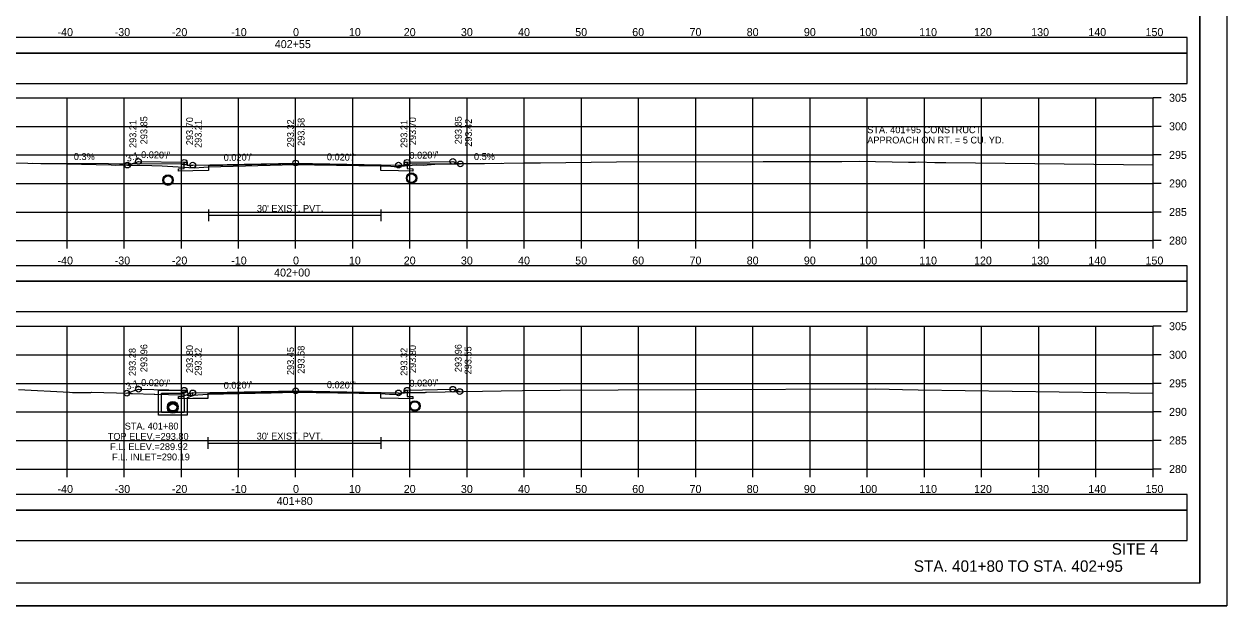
# Model space of a CAD drawing. Extents: x 1370538 to 1372872, y 376220 to 381127.
# Drawn here: x 1370661.1 to 1370871.5, y 376433.8 to 376535.7 of the extents above; entities that cross this region are included whole.
import ezdxf

# ---------------------------------------------------------------- set-up
doc = ezdxf.new("R2010")
doc.units = 0
for name, color, linetype in [('R_Border', 7, 'Continuous'), ('R_Border Notes', 7, 'Continuous'), ('R_Border PE', 7, 'Continuous'), ('R_Border Prem', 7, 'Continuous'), ('R_Dimension', 7, 'Continuous'), ('R_Fin Surface', 7, 'Continuous'), ('R_Grid', 7, 'Continuous'), ('R_No Plot', 7, 'Continuous'), ('R_Proposed Road', 7, 'Continuous'), ('R_Water', 7, 'Continuous'), ('R_Water Annot', 7, 'Continuous'), ('R_Xsect Elev', 7, 'Continuous'), ('R_Xsect Slope', 7, 'Continuous'), ('T_Detection Zones', 7, 'Continuous')]:
    doc.layers.add(name, color=color, linetype=linetype)

msp = doc.modelspace()

# ---------------------------------------------------------------- linework, layer by layer
at = {"layer": 'R_Border'}
for p, q in [((1370693.35, 376503.17), (1370693.35, 376501.17)), ((1370693.35, 376502.17), (1370723.5, 376502.17)), ((1370723.5, 376503.17), (1370723.5, 376501.17)), ((1370693.25, 376463.3), (1370693.25, 376461.3)), ((1370693.25, 376462.3), (1370723.52, 376462.3)), ((1370723.52, 376463.3), (1370723.52, 376461.3))]:
    msp.add_line(p, q, dxfattribs=at)
for points in [[(1370728.11, 376511.45), (1370728.11, 376510.35), (1370729.11, 376510.33), (1370729.11, 376509.92), (1370726.61, 376509.97), (1370723.5, 376510.03), (1370723.5, 376510.86), (1370708.61, 376511.16), (1370693.35, 376510.85), (1370693.35, 376510.02), (1370690.61, 376509.97), (1370688.11, 376509.92), (1370688.11, 376510.33), (1370689.11, 376510.35), (1370689.11, 376511.45)], [(1370728.11, 376471.55), (1370728.11, 376470.46), (1370729.11, 376470.44), (1370729.11, 376470.02), (1370726.61, 376470.07), (1370723.52, 376470.13), (1370723.52, 376470.96), (1370708.61, 376471.26), (1370693.25, 376470.95), (1370693.25, 376470.12), (1370690.61, 376470.07), (1370688.11, 376470.02), (1370688.11, 376470.44), (1370689.11, 376470.46), (1370689.11, 376471.55)]]:
    msp.add_lwpolyline(points, dxfattribs=at)
at = {"layer": 'R_Border Notes'}
for q in [(1370866.79, 376643.21), (1370550.61, 376437.75)]:
    msp.add_line((1370866.79, 376437.75), q, dxfattribs=at)
at = {"layer": 'R_Border Prem'}
for p, q in [((1370858.61, 376497.75), (1370858.61, 376522.75)), ((1370860.01, 376522.75), (1370858.61, 376522.75)), ((1370860.01, 376517.75), (1370858.61, 376517.75)), ((1370860.01, 376512.75), (1370858.61, 376512.75)), ((1370860.01, 376507.75), (1370858.61, 376507.75)), ((1370860.01, 376502.75), (1370858.61, 376502.75)), ((1370558.61, 376497.75), (1370858.61, 376497.75)), ((1370668.61, 376496.35), (1370668.61, 376497.75)), ((1370678.61, 376496.35), (1370678.61, 376497.75)), ((1370688.61, 376496.35), (1370688.61, 376497.75)), ((1370698.61, 376496.35), (1370698.61, 376497.75)), ((1370708.61, 376496.35), (1370708.61, 376497.75)), ((1370718.61, 376496.35), (1370718.61, 376497.75)), ((1370728.61, 376496.35), (1370728.61, 376497.75)), ((1370738.61, 376496.35), (1370738.61, 376497.75)), ((1370748.61, 376496.35), (1370748.61, 376497.75)), ((1370758.61, 376496.35), (1370758.61, 376497.75)), ((1370768.61, 376496.35), (1370768.61, 376497.75)), ((1370778.61, 376496.35), (1370778.61, 376497.75)), ((1370788.61, 376496.35), (1370788.61, 376497.75)), ((1370798.61, 376496.35), (1370798.61, 376497.75)), ((1370808.61, 376496.35), (1370808.61, 376497.75)), ((1370818.61, 376496.35), (1370818.61, 376497.75)), ((1370828.61, 376496.35), (1370828.61, 376497.75)), ((1370838.61, 376496.35), (1370838.61, 376497.75)), ((1370848.61, 376496.35), (1370848.61, 376497.75)), ((1370858.61, 376496.35), (1370858.61, 376497.75)), ((1370860.01, 376497.75), (1370858.61, 376497.75)), ((1370858.61, 376457.75), (1370858.61, 376482.75)), ((1370860.01, 376482.75), (1370858.61, 376482.75)), ((1370860.01, 376477.75), (1370858.61, 376477.75)), ((1370860.01, 376472.75), (1370858.61, 376472.75)), ((1370860.01, 376467.75), (1370858.61, 376467.75)), ((1370860.01, 376462.75), (1370858.61, 376462.75)), ((1370558.61, 376457.75), (1370858.61, 376457.75)), ((1370668.61, 376456.35), (1370668.61, 376457.75)), ((1370678.61, 376456.35), (1370678.61, 376457.75)), ((1370688.61, 376456.35), (1370688.61, 376457.75)), ((1370698.61, 376456.35), (1370698.61, 376457.75)), ((1370708.61, 376456.35), (1370708.61, 376457.75)), ((1370718.61, 376456.35), (1370718.61, 376457.75)), ((1370728.61, 376456.35), (1370728.61, 376457.75)), ((1370738.61, 376456.35), (1370738.61, 376457.75)), ((1370748.61, 376456.35), (1370748.61, 376457.75)), ((1370758.61, 376456.35), (1370758.61, 376457.75)), ((1370768.61, 376456.35), (1370768.61, 376457.75)), ((1370778.61, 376456.35), (1370778.61, 376457.75)), ((1370788.61, 376456.35), (1370788.61, 376457.75)), ((1370798.61, 376456.35), (1370798.61, 376457.75)), ((1370808.61, 376456.35), (1370808.61, 376457.75)), ((1370818.61, 376456.35), (1370818.61, 376457.75)), ((1370828.61, 376456.35), (1370828.61, 376457.75)), ((1370838.61, 376456.35), (1370838.61, 376457.75)), ((1370848.61, 376456.35), (1370848.61, 376457.75)), ((1370858.61, 376456.35), (1370858.61, 376457.75)), ((1370860.01, 376457.75), (1370858.61, 376457.75))]:
    msp.add_line(p, q, dxfattribs=at)
at = {"layer": 'R_Dimension'}
for points in [[(1370645.97, 376511.42), (1370661.77, 376511.29), (1370664.04, 376511.26), (1370664.51, 376511.25), (1370665.08, 376511.24), (1370665.92, 376511.22), (1370676.32, 376511.02), (1370677.14, 376510.96), (1370677.8, 376511), (1370678.38, 376511), (1370679.23, 376510.96), (1370680.06, 376510.94), (1370683.47, 376510.92), (1370685.23, 376510.85), (1370688.07, 376510.68), (1370690.86, 376510.5), (1370692.54, 376510.61), (1370693.35, 376510.67), (1370704.16, 376510.95), (1370708.34, 376511.08), (1370711.88, 376511.02), (1370723.5, 376510.85), (1370723.96, 376510.81), (1370725.28, 376510.76), (1370725.85, 376510.72), (1370726.23, 376510.69), (1370729.69, 376511), (1370730.95, 376510.98), (1370732.95, 376511.1), (1370741.63, 376511.23), (1370748.48, 376511.34), (1370751.42, 376511.37), (1370764.76, 376511.54), (1370790.42, 376511.62), (1370804.18, 376511.62), (1370807.2, 376511.64), (1370815.82, 376511.49), (1370817.05, 376511.49), (1370817.57, 376511.51), (1370820.46, 376511.44), (1370822.33, 376511.44), (1370858.61, 376510.99)], [(1370660.11, 376471.65), (1370669.03, 376471.23), (1370669.58, 376471.13), (1370672.77, 376471.14), (1370672.91, 376471.22), (1370679.45, 376471.02), (1370679.84, 376470.97), (1370680.01, 376470.95), (1370680.09, 376470.95), (1370683.85, 376470.88), (1370683.92, 376470.88), (1370683.99, 376470.88), (1370688.78, 376470.74), (1370688.92, 376470.73), (1370689.62, 376470.66), (1370689.76, 376470.63), (1370689.94, 376470.64), (1370690.79, 376470.67), (1370691.49, 376470.72), (1370693.25, 376470.84), (1370704.31, 376471.1), (1370708.3, 376471.21), (1370712.17, 376471.15), (1370723.52, 376470.96), (1370725.04, 376470.87), (1370725.51, 376470.85), (1370725.94, 376470.84), (1370726.38, 376470.81), (1370726.9, 376471), (1370727.34, 376471.13), (1370729.54, 376471.14), (1370731.25, 376471.16), (1370731.37, 376471.18), (1370731.48, 376471.22), (1370744.56, 376471.42), (1370748.32, 376471.5), (1370754.91, 376471.55), (1370765.05, 376471.64), (1370778.57, 376471.68), (1370810.12, 376471.76), (1370814.77, 376471.67), (1370817.54, 376471.59), (1370858.61, 376471.03)]]:
    msp.add_lwpolyline(points, dxfattribs=at)
at = {"layer": 'R_Fin Surface'}
for points in [[(1370679.18, 376510.96), (1370681.11, 376511.61), (1370689.11, 376511.45), (1370689.61, 376511.45), (1370689.61, 376510.95), (1370690.61, 376510.97), (1370708.61, 376511.33), (1370726.61, 376510.97), (1370727.61, 376510.95), (1370727.61, 376511.45), (1370728.11, 376511.45), (1370736.11, 376511.61), (1370737.42, 376511.17)], [(1370679.08, 376471.03), (1370681.11, 376471.71), (1370689.11, 376471.55), (1370689.61, 376471.55), (1370689.61, 376471.05), (1370690.61, 376471.07), (1370708.61, 376471.43), (1370726.61, 376471.07), (1370727.61, 376471.05), (1370727.61, 376471.55), (1370728.11, 376471.55), (1370736.11, 376471.71), (1370737.32, 376471.31)]]:
    msp.add_lwpolyline(points, dxfattribs=at)
at = {"layer": 'R_Grid'}
for p, q in [((1370558.61, 376522.75), (1370858.61, 376522.75)), ((1370668.61, 376497.75), (1370668.61, 376522.75)), ((1370678.61, 376497.75), (1370678.61, 376522.75)), ((1370688.61, 376497.75), (1370688.61, 376522.75)), ((1370698.61, 376497.75), (1370698.61, 376522.75)), ((1370708.61, 376497.75), (1370708.61, 376522.75)), ((1370718.61, 376497.75), (1370718.61, 376522.75)), ((1370728.61, 376497.75), (1370728.61, 376522.75)), ((1370738.61, 376497.75), (1370738.61, 376522.75)), ((1370748.61, 376497.75), (1370748.61, 376522.75)), ((1370758.61, 376497.75), (1370758.61, 376522.75)), ((1370768.61, 376497.75), (1370768.61, 376522.75)), ((1370778.61, 376497.75), (1370778.61, 376522.75)), ((1370788.61, 376497.75), (1370788.61, 376522.75)), ((1370798.61, 376497.75), (1370798.61, 376522.75)), ((1370808.61, 376497.75), (1370808.61, 376522.75)), ((1370818.61, 376497.75), (1370818.61, 376522.75)), ((1370828.61, 376497.75), (1370828.61, 376522.75)), ((1370838.61, 376497.75), (1370838.61, 376522.75)), ((1370848.61, 376497.75), (1370848.61, 376522.75)), ((1370858.61, 376497.75), (1370858.61, 376522.75)), ((1370558.61, 376517.75), (1370858.61, 376517.75)), ((1370558.61, 376512.75), (1370858.61, 376512.75)), ((1370558.61, 376507.75), (1370858.61, 376507.75)), ((1370558.61, 376502.75), (1370858.61, 376502.75)), ((1370558.61, 376497.75), (1370858.61, 376497.75)), ((1370558.61, 376482.75), (1370858.61, 376482.75)), ((1370668.61, 376457.75), (1370668.61, 376482.75)), ((1370678.61, 376457.75), (1370678.61, 376482.75)), ((1370688.61, 376457.75), (1370688.61, 376482.75)), ((1370698.61, 376457.75), (1370698.61, 376482.75)), ((1370708.61, 376457.75), (1370708.61, 376482.75)), ((1370718.61, 376457.75), (1370718.61, 376482.75)), ((1370728.61, 376457.75), (1370728.61, 376482.75)), ((1370738.61, 376457.75), (1370738.61, 376482.75)), ((1370748.61, 376457.75), (1370748.61, 376482.75)), ((1370758.61, 376457.75), (1370758.61, 376482.75)), ((1370768.61, 376457.75), (1370768.61, 376482.75)), ((1370778.61, 376457.75), (1370778.61, 376482.75)), ((1370788.61, 376457.75), (1370788.61, 376482.75)), ((1370798.61, 376457.75), (1370798.61, 376482.75)), ((1370808.61, 376457.75), (1370808.61, 376482.75)), ((1370818.61, 376457.75), (1370818.61, 376482.75)), ((1370828.61, 376457.75), (1370828.61, 376482.75)), ((1370838.61, 376457.75), (1370838.61, 376482.75)), ((1370848.61, 376457.75), (1370848.61, 376482.75)), ((1370858.61, 376457.75), (1370858.61, 376482.75)), ((1370558.61, 376477.75), (1370858.61, 376477.75)), ((1370558.61, 376472.75), (1370858.61, 376472.75)), ((1370558.61, 376467.75), (1370858.61, 376467.75)), ((1370558.61, 376462.75), (1370858.61, 376462.75)), ((1370558.61, 376457.75), (1370858.61, 376457.75))]:
    msp.add_line(p, q, dxfattribs=at)
at = {"layer": 'R_No Plot'}
msp.add_line((1370538.21, 376433.77), (1370871.54, 376433.77), dxfattribs=at)
for points in [[(1370538.2, 376647.11), (1370871.54, 376647.11), (1370871.54, 376433.77), (1370538.2, 376433.77)], [(1370784.53, 376643.21), (1370784.53, 376633.33), (1370820.26, 376633.33), (1370820.26, 376630.41), (1370843.46, 376630.41), (1370843.46, 376606.08), (1370866.79, 376606.08), (1370866.79, 376437.75), (1370550.61, 376437.75), (1370550.61, 376643.21)]]:
    msp.add_lwpolyline(points, close=True, dxfattribs=at)
for centre, radius in [((1370679.18, 376510.96), 0.5), ((1370681.11, 376511.61), 0.5), ((1370689.11, 376511.45), 0.5), ((1370690.61, 376510.97), 0.5), ((1370708.61, 376511.33), 0.5), ((1370726.61, 376510.97), 0.5), ((1370728.11, 376511.45), 0.5), ((1370736.11, 376511.61), 0.5), ((1370737.42, 376511.17), 0.5), ((1370686.28, 376508.33), 0.917), ((1370728.89, 376508.68), 0.917), ((1370679.08, 376471.03), 0.5), ((1370681.11, 376471.71), 0.5), ((1370689.11, 376471.55), 0.5), ((1370690.61, 376471.07), 0.5), ((1370708.61, 376471.43), 0.5), ((1370726.61, 376471.07), 0.5), ((1370728.11, 376471.55), 0.5), ((1370736.11, 376471.71), 0.5), ((1370737.32, 376471.31), 0.5), ((1370687.11, 376468.67), 0.917), ((1370687.11, 376468.42), 0.917), ((1370729.48, 376468.78), 0.917)]:
    msp.add_circle(centre, radius, dxfattribs=at)
at = {"layer": 'R_Water'}
for p, q in [((1370662.61, 376511.28), (1370689.11, 376511.2)), ((1370689.61, 376510.95), (1370689.11, 376511.2)), ((1370727.61, 376510.95), (1370728.11, 376511.2)), ((1370728.11, 376511.2), (1370744.61, 376511.28)), ((1370684.61, 376471.55), (1370689.36, 376471.55)), ((1370684.61, 376470.05), (1370684.61, 376471.55)), ((1370685.11, 376470.05), (1370685.11, 376471.05)), ((1370685.11, 376471.05), (1370689.11, 376471.05)), ((1370689.44, 376471.38), (1370689.11, 376471.05)), ((1370690.61, 376471.07), (1370689.11, 376470.55)), ((1370689.11, 376470.05), (1370689.11, 376470.55)), ((1370689.44, 376471.38), (1370689.36, 376471.55)), ((1370690.61, 376470.54), (1370689.61, 376470.19)), ((1370689.61, 376470.05), (1370689.61, 376470.19))]:
    msp.add_line(p, q, dxfattribs=at)
for points in [[(1370690.61, 376470.54), (1370690.61, 376471.07)], [(1370689.61, 376470.05), (1370689.61, 376467.17), (1370687.11, 376467.17), (1370684.61, 376467.17), (1370684.61, 376470.05)], [(1370689.11, 376470.05), (1370689.11, 376467.67), (1370687.11, 376467.67), (1370685.11, 376467.67), (1370685.11, 376470.05)]]:
    msp.add_lwpolyline(points, dxfattribs=at)
for centre in [(1370686.28, 376508.33), (1370728.89, 376508.68), (1370687.11, 376468.67), (1370687.11, 376468.42), (1370729.48, 376468.78)]:
    msp.add_circle(centre, 0.75, dxfattribs=at)
at = {"layer": 'R_Xsect Elev'}
for p, q in [((1370708.61, 376511.07), (1370708.61, 376521.07)), ((1370708.61, 376471.2), (1370708.61, 376481.2))]:
    msp.add_line(p, q, dxfattribs=at)
at = {"layer": 'T_Detection Zones'}
for points in [[(1370552.62, 376530.59), (1370864.59, 376530.59), (1370864.59, 376533.3), (1370552.62, 376533.3)], [(1370552.62, 376525.27), (1370864.59, 376525.27), (1370864.59, 376530.59), (1370552.62, 376530.59)], [(1370552.62, 376490.65), (1370864.59, 376490.65), (1370864.59, 376493.35), (1370552.62, 376493.35)], [(1370552.62, 376485.33), (1370864.59, 376485.33), (1370864.59, 376490.65), (1370552.62, 376490.65)], [(1370552.62, 376450.56), (1370864.59, 376450.56), (1370864.59, 376453.26), (1370552.62, 376453.26)], [(1370552.62, 376445.24), (1370864.59, 376445.24), (1370864.59, 376450.56), (1370552.62, 376450.56)]]:
    msp.add_lwpolyline(points, close=True, dxfattribs=at)

# ---------------------------------------------------------------- texts
at = {"layer": 'R_Border PE'}
for s, p in [('-40', (1370666.95, 376533.55)), ('-30', (1370676.95, 376533.55)), ('-20', (1370686.95, 376533.55)), ('-10', (1370697.34, 376533.55)), ('0', (1370708.15, 376533.55)), ('10', (1370717.92, 376533.55)), ('20', (1370727.52, 376533.55)), ('30', (1370737.52, 376533.55)), ('40', (1370747.52, 376533.55)), ('50', (1370757.52, 376533.55)), ('60', (1370767.49, 376533.55)), ('70', (1370777.52, 376533.55)), ('80', (1370787.52, 376533.55)), ('90', (1370797.52, 376533.55)), ('100', (1370807.23, 376533.55)), ('110', (1370817.69, 376533.55)), ('120', (1370827.29, 376533.55)), ('130', (1370837.29, 376533.55)), ('140', (1370847.29, 376533.55)), ('150', (1370857.29, 376533.55)), ('402+55', (1370704.96, 376531.45)), ('305', (1370861.41, 376522.05)), ('300', (1370861.41, 376517.05)), ('295', (1370861.41, 376512.05)), ('290', (1370861.41, 376507.05)), ('285', (1370861.41, 376502.05)), ('280', (1370861.41, 376497.05)), ('-40', (1370666.95, 376493.55)), ('-30', (1370676.95, 376493.55)), ('-20', (1370686.95, 376493.55)), ('-10', (1370697.34, 376493.55)), ('0', (1370708.15, 376493.55)), ('10', (1370717.92, 376493.55)), ('20', (1370727.52, 376493.55)), ('30', (1370737.52, 376493.55)), ('40', (1370747.52, 376493.55)), ('50', (1370757.52, 376493.55)), ('60', (1370767.49, 376493.55)), ('70', (1370777.52, 376493.55)), ('80', (1370787.52, 376493.55)), ('90', (1370797.52, 376493.55)), ('100', (1370807.23, 376493.55)), ('110', (1370817.69, 376493.55)), ('120', (1370827.29, 376493.55)), ('130', (1370837.29, 376493.55)), ('140', (1370847.29, 376493.55)), ('150', (1370857.29, 376493.55)), ('402+00', (1370704.84, 376491.45)), ('305', (1370861.41, 376482.05)), ('300', (1370861.41, 376477.05)), ('295', (1370861.41, 376472.05)), ('290', (1370861.41, 376467.05)), ('285', (1370861.41, 376462.05)), ('280', (1370861.41, 376457.05)), ('-40', (1370666.95, 376453.55)), ('-30', (1370676.95, 376453.55)), ('-20', (1370686.95, 376453.55)), ('-10', (1370697.34, 376453.55)), ('0', (1370708.15, 376453.55)), ('10', (1370717.92, 376453.55)), ('20', (1370727.52, 376453.55)), ('30', (1370737.52, 376453.55)), ('40', (1370747.52, 376453.55)), ('50', (1370757.52, 376453.55)), ('60', (1370767.49, 376453.55)), ('70', (1370777.52, 376453.55)), ('80', (1370787.52, 376453.55)), ('90', (1370797.52, 376453.55)), ('100', (1370807.23, 376453.55)), ('110', (1370817.69, 376453.55)), ('120', (1370827.29, 376453.55)), ('130', (1370837.29, 376453.55)), ('140', (1370847.29, 376453.55)), ('150', (1370857.29, 376453.55)), ('401+80', (1370705.29, 376451.45))]:
    msp.add_text(s, height=1.4, dxfattribs=at).set_placement(p)
at = {"layer": 'R_Proposed Road'}
for s, p in [('SITE 4', (1370851.38, 376442.75)), ('STA. 401+80 TO STA. 402+95', (1370816.76, 376439.75))]:
    msp.add_text(s, height=2, dxfattribs=at).set_placement(p)
at = {"layer": 'R_Water'}
for p in [(1370701.83, 376502.77), (1370701.79, 376462.9)]:
    msp.add_text("30' EXIST. PVT.", height=1.2, dxfattribs=at).set_placement(p)
at = {"layer": 'R_Water Annot'}
for s, p in [('STA. 401+95 CONSTRUCT', (1370808.61, 376516.55)), ('APPROACH ON RT. = 5 CU. YD.', (1370808.61, 376514.75)), ('STA. 401+80', (1370678.7, 376464.66)), ('TOP ELEV.=293.80', (1370675.74, 376462.86)), ('F.L. ELEV.=289.92', (1370676.14, 376461.06)), ('F.L. INLET=290.19', (1370676.49, 376459.26))]:
    msp.add_text(s, height=1.2, dxfattribs=at).set_placement(p)
at = {"layer": 'R_Xsect Elev'}
for s, rotation, p in [('293.85', 90, (1370682.66, 376514.61)), ('293.70', 90, (1370690.66, 376514.45)), ('293.58', 90, (1370710.16, 376514.33)), ('293.70', 90, (1370729.66, 376514.45)), ('293.85', 90, (1370737.66, 376514.61)), ('293.42', 90, (1370739.44, 376514.17)), ('293.21', 90, (1370680.73, 376513.96)), ('293.21', 90, (1370692.16, 376513.97)), ('293.32', 90, (1370708.31, 376514.07)), ('293.21', 90, (1370728.16, 376513.97)), ('0.3%', 359.8172, (1370669.8, 376511.86)), ('0.5%', 0.2865, (1370739.81, 376511.85)), ('293.96', 90, (1370682.66, 376474.71)), ('293.80', 90, (1370690.66, 376474.55)), ('293.45', 90, (1370708.31, 376474.2)), ('293.68', 90, (1370710.16, 376474.43)), ('293.80', 90, (1370729.66, 376474.55)), ('293.96', 90, (1370737.66, 376474.71)), ('293.55', 90, (1370739.37, 376474.31)), ('293.28', 90, (1370680.63, 376474.03)), ('293.32', 90, (1370692.16, 376474.07)), ('293.32', 90, (1370728.16, 376474.07))]:
    msp.add_text(s, height=1.2, rotation=rotation, dxfattribs=at).set_placement(p)
at = {"layer": 'R_Xsect Slope'}
for s, rotation, p in [('3:1', 18.4349, (1370679.19, 376511.5)), ("0.020'/'", 358.8542, (1370681.56, 376512.2)), ("0.020'/'", 1.1458, (1370696.03, 376511.68)), ("0.020'/'", 358.8542, (1370714.06, 376511.82)), ("0.020'/'", 1.1458, (1370728.53, 376512.06)), ('3:1', 18.4349, (1370679.15, 376471.58)), ("0.020'/'", 358.8542, (1370681.56, 376472.3)), ("0.020'/'", 1.1458, (1370696.03, 376471.78)), ("0.020'/'", 358.8542, (1370714.06, 376471.92)), ("0.020'/'", 1.1458, (1370728.53, 376472.16))]:
    msp.add_text(s, height=1.2, rotation=rotation, dxfattribs=at).set_placement(p)

doc.saveas('drawing.dxf')
